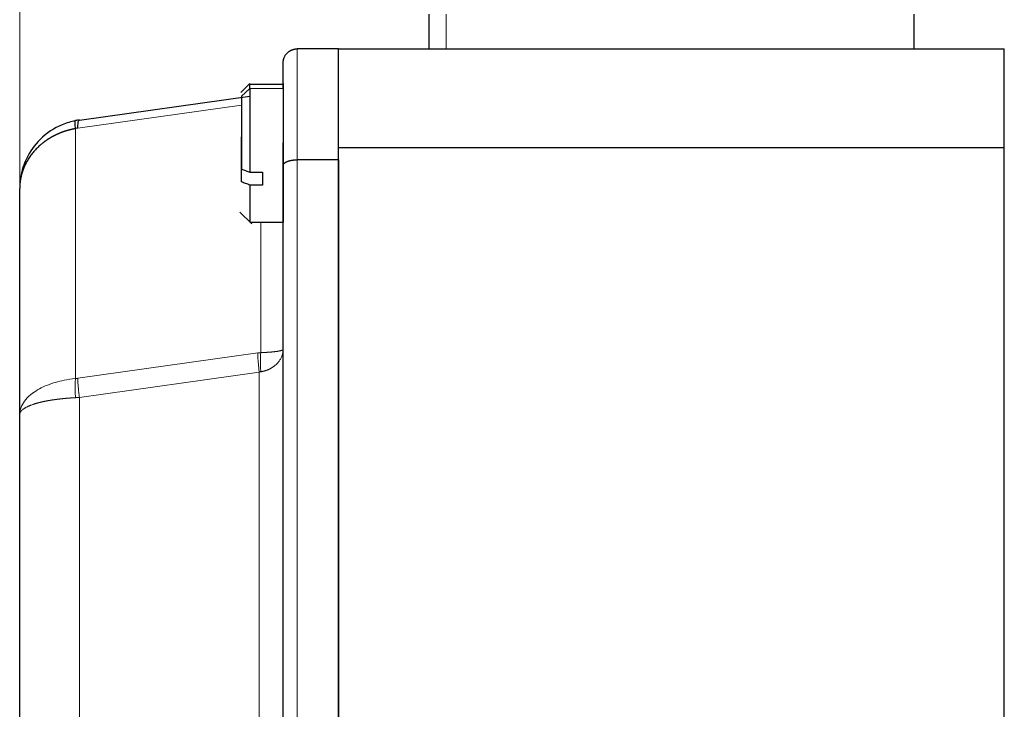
# Model space of a CAD drawing. Header units: inches. Extents: x 0 to 20790, y -12 to 14700.
# Tile 319 of 441: x 8994 to 9065, y 11783 to 11833. Entities that reach past the tile are written whole.
import ezdxf

# ---------------------------------------------------------------- set-up
doc = ezdxf.new("R2010")
doc.units = ezdxf.units.IN
doc.layers.add('1', color=7, linetype='Continuous', true_color=0xffffff)
doc.layers.add('254', color=7, linetype='Continuous', true_color=0xffffff)
doc.styles.add('latin_extended', font='simplex.shx')
doc.dimstyles.get("Standard").update_dxf_attribs({"dimtxt": 0.18, "dimasz": 0.18, "dimexe": 0.18, "dimexo": 0.0625, "dimgap": 0.09, "dimtad": 0, "dimtih": 1, "dimtoh": 1, "dimdec": 4, "dimzin": 0, "dimdsep": 46, "dimtxsty": 'Standard', "dimcen": 0.09, "dimadec": 0, "dimazin": 0, "dimtfac": 1, "dimtdec": 4, "dimtofl": 0, "dimtmove": 0, "dimatfit": 3, "dimfxl": 1, "dimtolj": 1, "dimtzin": 0, "dimarcsym": 0})

# ---------------------------------------------------------------- blocks, each defined once
blk = doc.blocks.new('_U0')
at = {"layer": '254', "color": 3, "linetype": 'Continuous', "lineweight": 13, "transparency": 16777216}
for p, q in [((8993.798, 11800.442), (8993.798, 13273.442)), ((11436.85, 10385.834), (11436.85, 13273.442)), ((9116.298, 13238.442), (11314.35, 13238.442))]:
    blk.add_line(p, q, dxfattribs=at)
at = {"layer": '254', "color": 3, "transparency": 16777216}
for points in [[(9116.298, 13258.858), (9116.298, 13218.025), (8993.798, 13238.442)], [(11314.35, 13218.025), (11314.35, 13258.858), (11436.85, 13238.442)]]:
    blk.add_solid(points, dxfattribs=at)
at = {"layer": 'Defpoints', "color": 0, "transparency": 16777216}
for p in [(11436.85, 13238.442), (8993.798, 11765.442), (11436.85, 10350.834)]:
    blk.add_point(p, dxfattribs=at)
at = {"layer": '254', "color": 2, "lineweight": 13, "transparency": 16777216, "insert": (9999.491, 13422.192), "char_height": 122.5, "attachment_point": 1, "style": 'latin_extended'}
blk.add_mtext('\\A1;2443', dxfattribs=at)

msp = doc.modelspace()

# ---------------------------------------------------------------- linework, layer by layer
at = {"layer": '1', "color": 2, "linetype": 'Continuous', "lineweight": 25}
for p, q in [((9023.298, 11832.942), (9023.298, 11830.442)), ((9058.298, 11830.442), (9058.298, 11832.942)), ((9016.798, 11830.442), (9013.798, 11830.442)), ((9016.798, 11823.342), (9016.798, 11830.442)), ((9064.798, 11823.342), (9064.798, 11830.442)), ((9012.798, 11827.58), (9012.798, 11829.442)), ((9010.4, 11827.944), (9009.748, 11827.292)), ((9010.398, 11827.58), (9010.398, 11827.942)), ((9010.398, 11827.58), (9010.398, 11821.549)), ((8998.102, 11825.314), (9010.398, 11827.042)), ((8997.99, 11824.721), (8997.823, 11824.692)), ((9009.798, 11820.846), (9009.798, 11824.109)), ((9012.798, 11822.027), (9012.798, 11823.676)), ((9016.798, 11707.542), (9016.798, 11823.342)), ((9016.798, 11823.342), (9064.798, 11823.342)), ((9064.798, 11707.542), (9064.798, 11823.342)), ((9016.798, 11822.442), (9013.798, 11822.442)), ((9016.798, 11822.442), (9016.798, 11708.442)), ((9010.398, 11821.549), (9011.298, 11821.549)), ((9012.798, 11708.856), (9012.798, 11822.027)), ((8993.798, 11804.068), (8993.798, 11820.363)), ((9011.298, 11820.621), (9010.398, 11820.621)), ((9010.398, 11820.621), (9010.398, 11817.942)), ((9009.67, 11818.669), (9010.526, 11817.814)), ((9010.398, 11817.942), (9012.798, 11817.942)), ((9010.965, 11808.516), (9011.188, 11808.541)), ((8997.823, 11806.674), (8997.99, 11806.693)), ((8993.798, 11726.815), (8993.798, 11804.068))]:
    msp.add_line(p, q, dxfattribs=at)
at = {"layer": '1', "color": 110, "linetype": 'Continuous', "lineweight": 13}
for p, q in [((9024.562, 11832.942), (9024.562, 11830.442)), ((9013.798, 11830.442), (9013.798, 11822.442)), ((9009.798, 11827.024), (9010.398, 11827.58)), ((9012.798, 11827.58), (9010.398, 11827.58)), ((9009.798, 11826.38), (8997.99, 11824.721)), ((8997.823, 11824.692), (8997.823, 11806.674)), ((9013.798, 11822.442), (9013.798, 11708.442)), ((9011.188, 11817.942), (9011.188, 11808.541)), ((8997.99, 11806.693), (9010.965, 11808.516)), ((9011.076, 11807.129), (8998.102, 11805.306)), ((9011.076, 11807.129), (9011.076, 11723.754)), ((8998.102, 11805.306), (8998.102, 11725.577))]:
    msp.add_line(p, q, dxfattribs=at)
at = {"layer": '1', "color": 2, "linetype": 'Continuous', "lineweight": 25}
for points, degree, knots in [([(9012.798, 11829.442), (9012.798, 11829.447), (9012.798, 11829.456), (9012.798, 11829.471), (9012.799, 11829.485), (9012.799, 11829.499), (9012.8, 11829.513), (9012.801, 11829.527), (9012.803, 11829.541), (9012.804, 11829.554), (9012.806, 11829.567), (9012.807, 11829.58), (9012.809, 11829.592), (9012.811, 11829.605), (9012.813, 11829.617), (9012.815, 11829.628), (9012.818, 11829.64), (9012.82, 11829.651), (9012.822, 11829.663), (9012.825, 11829.673), (9012.828, 11829.684), (9012.83, 11829.694), (9012.833, 11829.705), (9012.836, 11829.714), (9012.838, 11829.724), (9012.841, 11829.734), (9012.844, 11829.743), (9012.847, 11829.752), (9012.85, 11829.76), (9012.853, 11829.769), (9012.856, 11829.777), (9012.859, 11829.785), (9012.862, 11829.793), (9012.864, 11829.801), (9012.867, 11829.808), (9012.87, 11829.815), (9012.883, 11829.846), (9012.907, 11829.899), (9012.947, 11829.97), (9012.991, 11830.034), (9013.038, 11830.093), (9013.079, 11830.137), (9013.112, 11830.17), (9013.138, 11830.193), (9013.164, 11830.216), (9013.191, 11830.237), (9013.219, 11830.257), (9013.248, 11830.277), (9013.277, 11830.295), (9013.306, 11830.313), (9013.336, 11830.329), (9013.367, 11830.344), (9013.398, 11830.358), (9013.429, 11830.371), (9013.46, 11830.383), (9013.491, 11830.394), (9013.523, 11830.403), (9013.554, 11830.412), (9013.585, 11830.419), (9013.617, 11830.425), (9013.648, 11830.43), (9013.678, 11830.435), (9013.709, 11830.438), (9013.739, 11830.44), (9013.768, 11830.441), (9013.788, 11830.442), (9013.798, 11830.442)], 3, [0, 0, 0, 0, 0.009799, 0.019458, 0.028977, 0.038354, 0.04759, 0.056682, 0.065632, 0.074438, 0.083101, 0.091619, 0.099992, 0.10822, 0.116304, 0.124242, 0.132035, 0.139682, 0.147184, 0.154541, 0.161752, 0.168818, 0.175739, 0.182516, 0.189147, 0.195634, 0.201977, 0.208176, 0.214231, 0.220143, 0.225912, 0.231539, 0.237023, 0.242364, 0.247565, 0.252624, 0.257543, 0.312984, 0.365978, 0.416471, 0.464443, 0.509902, 0.531874, 0.553807, 0.57569, 0.597511, 0.619255, 0.640907, 0.662455, 0.683883, 0.705177, 0.726322, 0.747307, 0.768116, 0.788736, 0.809156, 0.829363, 0.849345, 0.869093, 0.888595, 0.907843, 0.926828, 0.945543, 0.96398, 0.982134, 1, 1, 1, 1]), ([(9012.798, 11827.873), (9012.798, 11827.932), (9012.798, 11827.947), (9012.798, 11827.58)], 2, [0, 0, 0, 0.275264, 1, 1, 1]), ([(8997.823, 11825.267), (8997.497, 11825.202), (8996.561, 11824.917), (8995.25, 11824.044), (8994.266, 11822.66), (8993.862, 11821.394), (8993.798, 11820.649), (8993.798, 11820.363)], 3, [0, 0, 0, 0, 0.144913, 0.425275, 0.675, 0.875, 1, 1, 1, 1]), ([(8997.99, 11824.721), (8997.99, 11824.802), (8997.994, 11824.951), (8998.009, 11825.097), (8998.03, 11825.209), (8998.058, 11825.288), (8998.086, 11825.312), (8998.102, 11825.314)], 3, [0, 0, 0, 0, 0.222222, 0.444444, 0.555556, 0.777778, 1, 1, 1, 1]), ([(8997.823, 11824.692), (8997.812, 11824.69), (8997.79, 11824.686), (8997.758, 11824.68), (8997.725, 11824.674), (8997.692, 11824.668), (8997.659, 11824.661), (8997.627, 11824.654), (8997.594, 11824.647), (8997.561, 11824.64), (8997.528, 11824.632), (8997.494, 11824.624), (8997.461, 11824.616), (8997.428, 11824.608), (8997.395, 11824.599), (8997.362, 11824.591), (8997.328, 11824.582), (8997.295, 11824.573), (8997.262, 11824.563), (8997.228, 11824.553), (8997.195, 11824.544), (8997.161, 11824.533), (8997.128, 11824.523), (8997.095, 11824.512), (8997.061, 11824.502), (8997.028, 11824.49), (8996.994, 11824.479), (8996.961, 11824.468), (8996.927, 11824.456), (8996.894, 11824.444), (8996.861, 11824.431), (8996.827, 11824.419), (8996.794, 11824.406), (8996.76, 11824.393), (8996.727, 11824.38), (8996.694, 11824.366), (8996.661, 11824.353), (8996.628, 11824.339), (8996.594, 11824.324), (8996.561, 11824.31), (8996.528, 11824.295), (8996.495, 11824.28), (8996.462, 11824.265), (8996.43, 11824.25), (8996.397, 11824.234), (8996.364, 11824.218), (8996.331, 11824.202), (8996.299, 11824.186), (8996.266, 11824.169), (8996.234, 11824.152), (8996.202, 11824.135), (8996.17, 11824.117), (8996.138, 11824.1), (8996.106, 11824.082), (8996.074, 11824.064), (8996.042, 11824.046), (8996.01, 11824.027), (8995.979, 11824.008), (8995.947, 11823.989), (8995.916, 11823.97), (8995.885, 11823.95), (8995.854, 11823.931), (8995.823, 11823.911), (8995.792, 11823.891), (8995.762, 11823.87), (8995.731, 11823.849), (8995.701, 11823.829), (8995.671, 11823.807), (8995.641, 11823.786), (8995.611, 11823.765), (8995.582, 11823.743), (8995.552, 11823.721), (8995.523, 11823.699), (8995.494, 11823.676), (8995.465, 11823.654), (8995.436, 11823.631), (8995.366, 11823.574), (8995.26, 11823.484), (8995.122, 11823.357), (8994.994, 11823.229), (8994.874, 11823.1), (8994.762, 11822.969), (8994.656, 11822.836), (8994.557, 11822.701), (8994.464, 11822.565), (8994.377, 11822.426), (8994.297, 11822.287), (8994.242, 11822.183), (8994.209, 11822.116), (8994.194, 11822.085), (8994.179, 11822.053), (8994.164, 11822.021), (8994.149, 11821.988), (8994.134, 11821.954), (8994.119, 11821.919), (8994.104, 11821.884), (8994.09, 11821.848), (8994.075, 11821.812), (8994.06, 11821.774), (8994.046, 11821.736), (8994.032, 11821.697), (8994.018, 11821.658), (8994.004, 11821.617), (8993.99, 11821.576), (8993.977, 11821.534), (8993.964, 11821.491), (8993.951, 11821.448), (8993.939, 11821.404), (8993.927, 11821.359), (8993.915, 11821.313), (8993.904, 11821.267), (8993.893, 11821.22), (8993.882, 11821.172), (8993.872, 11821.123), (8993.863, 11821.073), (8993.854, 11821.023), (8993.846, 11820.972), (8993.838, 11820.92), (8993.831, 11820.868), (8993.824, 11820.814), (8993.818, 11820.76), (8993.813, 11820.706), (8993.808, 11820.65), (8993.805, 11820.594), (8993.802, 11820.537), (8993.799, 11820.48), (8993.798, 11820.421), (8993.798, 11820.382), (8993.798, 11820.363)], 3, [0, 0, 0, 0, 0.004758, 0.009533, 0.014325, 0.019135, 0.023962, 0.028806, 0.033667, 0.038544, 0.043438, 0.048349, 0.053276, 0.058219, 0.063179, 0.068154, 0.073146, 0.078153, 0.083175, 0.088213, 0.093266, 0.098334, 0.103418, 0.108516, 0.113628, 0.118755, 0.123897, 0.129053, 0.134222, 0.139406, 0.144603, 0.149813, 0.155037, 0.160274, 0.165524, 0.170787, 0.176063, 0.18135, 0.18665, 0.191962, 0.197286, 0.202622, 0.207969, 0.213327, 0.218697, 0.224077, 0.229468, 0.234869, 0.240281, 0.245703, 0.251134, 0.256576, 0.262026, 0.267486, 0.272955, 0.278433, 0.283919, 0.289414, 0.294917, 0.300428, 0.305947, 0.311473, 0.317007, 0.322547, 0.328095, 0.333649, 0.33921, 0.344777, 0.35035, 0.355928, 0.361512, 0.367102, 0.372696, 0.378296, 0.3839, 0.389509, 0.395121, 0.425018, 0.453976, 0.482007, 0.509226, 0.536226, 0.56308, 0.589754, 0.616219, 0.642445, 0.668401, 0.69406, 0.699541, 0.705129, 0.710825, 0.71663, 0.722543, 0.728565, 0.734697, 0.740939, 0.74729, 0.753753, 0.760326, 0.767011, 0.773807, 0.780715, 0.787735, 0.794867, 0.802112, 0.80947, 0.816941, 0.824525, 0.832222, 0.840034, 0.847958, 0.855996, 0.864149, 0.872414, 0.880794, 0.889287, 0.897894, 0.906614, 0.915447, 0.924394, 0.933453, 0.942626, 0.95191, 0.961306, 0.970813, 0.980432, 0.990161, 1, 1, 1, 1]), ([(9012.798, 11822.027), (9012.798, 11822.029), (9012.798, 11822.033), (9012.798, 11822.04), (9012.799, 11822.046), (9012.799, 11822.051), (9012.8, 11822.057), (9012.801, 11822.063), (9012.803, 11822.069), (9012.804, 11822.074), (9012.806, 11822.079), (9012.807, 11822.085), (9012.809, 11822.09), (9012.811, 11822.095), (9012.813, 11822.1), (9012.815, 11822.105), (9012.818, 11822.11), (9012.82, 11822.114), (9012.822, 11822.119), (9012.825, 11822.124), (9012.828, 11822.128), (9012.83, 11822.132), (9012.833, 11822.136), (9012.836, 11822.141), (9012.838, 11822.145), (9012.841, 11822.148), (9012.844, 11822.152), (9012.847, 11822.156), (9012.85, 11822.16), (9012.853, 11822.163), (9012.856, 11822.166), (9012.859, 11822.17), (9012.862, 11822.173), (9012.864, 11822.176), (9012.867, 11822.179), (9012.87, 11822.182), (9012.883, 11822.195), (9012.907, 11822.217), (9012.947, 11822.246), (9012.991, 11822.273), (9013.038, 11822.297), (9013.079, 11822.315), (9013.112, 11822.329), (9013.138, 11822.339), (9013.164, 11822.348), (9013.191, 11822.357), (9013.219, 11822.366), (9013.248, 11822.374), (9013.277, 11822.382), (9013.306, 11822.389), (9013.336, 11822.396), (9013.367, 11822.402), (9013.398, 11822.408), (9013.429, 11822.413), (9013.46, 11822.418), (9013.491, 11822.423), (9013.523, 11822.427), (9013.554, 11822.43), (9013.585, 11822.433), (9013.617, 11822.435), (9013.648, 11822.437), (9013.678, 11822.439), (9013.709, 11822.44), (9013.739, 11822.441), (9013.768, 11822.442), (9013.788, 11822.442), (9013.798, 11822.442)], 3, [0, 0, 0, 0, 0.009799, 0.019458, 0.028977, 0.038354, 0.04759, 0.056682, 0.065632, 0.074438, 0.083101, 0.091619, 0.099992, 0.10822, 0.116304, 0.124242, 0.132035, 0.139682, 0.147184, 0.154541, 0.161752, 0.168818, 0.175739, 0.182516, 0.189147, 0.195634, 0.201977, 0.208176, 0.214231, 0.220143, 0.225912, 0.231539, 0.237022, 0.242364, 0.247565, 0.252624, 0.257543, 0.312984, 0.365978, 0.416471, 0.464443, 0.509902, 0.531874, 0.553807, 0.57569, 0.597511, 0.619255, 0.640907, 0.662455, 0.683883, 0.705177, 0.726322, 0.747307, 0.768116, 0.788736, 0.809156, 0.829363, 0.849345, 0.869093, 0.888595, 0.907843, 0.926828, 0.945543, 0.96398, 0.982134, 1, 1, 1, 1]), ([(9009.798, 11821.774), (9009.895, 11821.738), (9010.095, 11821.662), (9010.295, 11821.587), (9010.398, 11821.549)], 3, [0, 0, 0, 0, 0.484397, 1, 1, 1, 1]), ([(9010.398, 11820.621), (9010.295, 11820.66), (9010.095, 11820.735), (9009.895, 11820.81), (9009.798, 11820.846)], 3, [0, 0, 0, 0, 0.515603, 1, 1, 1, 1])]:
    msp.add_open_spline(points, degree=degree, knots=knots, dxfattribs=at)
for points, degree in [([(9016.798, 11830.442), (9064.798, 11830.442)], 1), ([(9012.798, 11827.876), (9010.398, 11827.876)], 1), ([(9012.798, 11827.58), (9012.798, 11827.214), (9012.798, 11825.801), (9012.798, 11823.998), (9012.798, 11821.98), (9012.798, 11821.068)], 2), ([(8997.823, 11824.692), (8997.81, 11824.811), (8997.791, 11825.018), (8997.791, 11825.216), (8997.81, 11825.264), (8997.823, 11825.267)], 3), ([(8998.102, 11825.314), (8998.009, 11825.301), (8997.916, 11825.285), (8997.823, 11825.267)], 3), ([(9011.298, 11821.549), (9011.298, 11821.388), (9011.298, 11821.23), (9011.298, 11821.076)], 3), ([(9011.298, 11821.076), (9011.298, 11820.921), (9011.298, 11820.769), (9011.298, 11820.621)], 3), ([(9012.798, 11821.068), (9012.798, 11820.158), (9012.798, 11818.72), (9012.798, 11817.961), (9012.798, 11817.945), (9012.798, 11818.303)], 2), ([(9011.188, 11807.154), (9011.151, 11807.148), (9011.113, 11807.14), (9011.076, 11807.129)], 3)]:
    msp.add_open_spline(points, degree=degree, dxfattribs=at)
msp.add_rational_spline([(9009.798, 11827.024), (9009.798, 11825.559), (9009.798, 11821.774)], [1, 0.730173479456, 0.957499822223], degree=2, dxfattribs=at)
at = {"layer": '1', "color": 110, "linetype": 'Continuous', "lineweight": 13}
for points, knots in [([(9012.798, 11808.779), (9012.798, 11808.773), (9012.798, 11808.761), (9012.797, 11808.742), (9012.797, 11808.724), (9012.796, 11808.706), (9012.795, 11808.688), (9012.793, 11808.67), (9012.792, 11808.653), (9012.79, 11808.636), (9012.788, 11808.619), (9012.786, 11808.602), (9012.784, 11808.586), (9012.782, 11808.57), (9012.779, 11808.554), (9012.776, 11808.539), (9012.774, 11808.523), (9012.771, 11808.508), (9012.768, 11808.494), (9012.765, 11808.479), (9012.761, 11808.465), (9012.758, 11808.451), (9012.754, 11808.437), (9012.751, 11808.423), (9012.747, 11808.41), (9012.744, 11808.397), (9012.74, 11808.385), (9012.736, 11808.372), (9012.732, 11808.36), (9012.729, 11808.348), (9012.725, 11808.336), (9012.721, 11808.325), (9012.717, 11808.313), (9012.713, 11808.303), (9012.709, 11808.292), (9012.705, 11808.281), (9012.688, 11808.237), (9012.655, 11808.161), (9012.599, 11808.057), (9012.538, 11807.961), (9012.473, 11807.872), (9012.415, 11807.803), (9012.365, 11807.75), (9012.325, 11807.709), (9012.281, 11807.666), (9012.23, 11807.622), (9012.172, 11807.575), (9012.107, 11807.526), (9012.037, 11807.478), (9011.966, 11807.434), (9011.906, 11807.4), (9011.858, 11807.375), (9011.823, 11807.357), (9011.787, 11807.339), (9011.75, 11807.323), (9011.714, 11807.307), (9011.677, 11807.291), (9011.64, 11807.277), (9011.603, 11807.263), (9011.565, 11807.25), (9011.528, 11807.237), (9011.49, 11807.225), (9011.452, 11807.214), (9011.414, 11807.203), (9011.376, 11807.193), (9011.339, 11807.184), (9011.301, 11807.176), (9011.263, 11807.168), (9011.225, 11807.161), (9011.2, 11807.156), (9011.188, 11807.154)], [0, 0, 0, 0, 0.00915, 0.018181, 0.027093, 0.035885, 0.044558, 0.053112, 0.061545, 0.069858, 0.078052, 0.086125, 0.094077, 0.10191, 0.109622, 0.117214, 0.124685, 0.132037, 0.139268, 0.146378, 0.153369, 0.160239, 0.166989, 0.17362, 0.18013, 0.186521, 0.192792, 0.198944, 0.204976, 0.210889, 0.216684, 0.222359, 0.227916, 0.233354, 0.238674, 0.243876, 0.248959, 0.305151, 0.358436, 0.408807, 0.456272, 0.500858, 0.522778, 0.546093, 0.570834, 0.597372, 0.625811, 0.658563, 0.690311, 0.721017, 0.750645, 0.764827, 0.778896, 0.792853, 0.806695, 0.820422, 0.834032, 0.847525, 0.860899, 0.874153, 0.887287, 0.9003, 0.913192, 0.925961, 0.938608, 0.951132, 0.963533, 0.975811, 0.987967, 1, 1, 1, 1]), ([(9011.188, 11808.541), (9011.194, 11808.541), (9011.207, 11808.542), (9011.226, 11808.542), (9011.246, 11808.543), (9011.265, 11808.543), (9011.284, 11808.544), (9011.304, 11808.544), (9011.324, 11808.545), (9011.343, 11808.546), (9011.363, 11808.546), (9011.383, 11808.547), (9011.402, 11808.547), (9011.422, 11808.548), (9011.442, 11808.549), (9011.462, 11808.55), (9011.482, 11808.55), (9011.502, 11808.551), (9011.521, 11808.552), (9011.541, 11808.553), (9011.561, 11808.554), (9011.581, 11808.555), (9011.601, 11808.556), (9011.621, 11808.557), (9011.641, 11808.558), (9011.66, 11808.559), (9011.68, 11808.56), (9011.7, 11808.562), (9011.719, 11808.563), (9011.739, 11808.564), (9011.759, 11808.565), (9011.778, 11808.567), (9011.798, 11808.568), (9011.817, 11808.57), (9011.836, 11808.571), (9011.856, 11808.573), (9011.875, 11808.574), (9011.894, 11808.576), (9011.913, 11808.577), (9011.931, 11808.579), (9011.95, 11808.581), (9011.969, 11808.582), (9011.987, 11808.584), (9012.006, 11808.586), (9012.024, 11808.588), (9012.042, 11808.59), (9012.06, 11808.591), (9012.078, 11808.593), (9012.096, 11808.595), (9012.113, 11808.597), (9012.131, 11808.599), (9012.148, 11808.601), (9012.165, 11808.603), (9012.182, 11808.605), (9012.198, 11808.607), (9012.215, 11808.609), (9012.231, 11808.611), (9012.248, 11808.613), (9012.263, 11808.615), (9012.279, 11808.617), (9012.295, 11808.619), (9012.31, 11808.621), (9012.325, 11808.623), (9012.34, 11808.625), (9012.355, 11808.627), (9012.37, 11808.629), (9012.384, 11808.631), (9012.403, 11808.634), (9012.426, 11808.638), (9012.453, 11808.643), (9012.479, 11808.647), (9012.505, 11808.652), (9012.53, 11808.658), (9012.554, 11808.663), (9012.578, 11808.668), (9012.601, 11808.674), (9012.623, 11808.68), (9012.644, 11808.686), (9012.664, 11808.692), (9012.683, 11808.698), (9012.697, 11808.703), (9012.709, 11808.708), (9012.717, 11808.711), (9012.725, 11808.714), (9012.733, 11808.718), (9012.741, 11808.722), (9012.749, 11808.725), (9012.756, 11808.729), (9012.763, 11808.734), (9012.769, 11808.738), (9012.775, 11808.743), (9012.781, 11808.747), (9012.786, 11808.752), (9012.79, 11808.757), (9012.793, 11808.763), (9012.796, 11808.768), (9012.797, 11808.774), (9012.798, 11808.777), (9012.798, 11808.779)], [0, 0, 0, 0, 0.006154, 0.012353, 0.018596, 0.024885, 0.031218, 0.037597, 0.04402, 0.050488, 0.057002, 0.06356, 0.070164, 0.076812, 0.083506, 0.090244, 0.097027, 0.103854, 0.110726, 0.117643, 0.124603, 0.131608, 0.138656, 0.145748, 0.152884, 0.160063, 0.167285, 0.17455, 0.181857, 0.189207, 0.196599, 0.204033, 0.211508, 0.219025, 0.226583, 0.234181, 0.24182, 0.249499, 0.257217, 0.264976, 0.272773, 0.280609, 0.288484, 0.296397, 0.304347, 0.312336, 0.320361, 0.328423, 0.336522, 0.344657, 0.352828, 0.361034, 0.369275, 0.377551, 0.385862, 0.394207, 0.402586, 0.410998, 0.419443, 0.427921, 0.436432, 0.444974, 0.453549, 0.462156, 0.470811, 0.479554, 0.488387, 0.49731, 0.514327, 0.531739, 0.549547, 0.567753, 0.586358, 0.605364, 0.62477, 0.644578, 0.664786, 0.685395, 0.706404, 0.727811, 0.749616, 0.760395, 0.771663, 0.783419, 0.795666, 0.808406, 0.82164, 0.835368, 0.849593, 0.864314, 0.879534, 0.895251, 0.911466, 0.928179, 0.94539, 0.963098, 0.981302, 1, 1, 1, 1]), ([(9010.965, 11808.516), (9010.965, 11808.354), (9010.978, 11808.021), (9011.025, 11807.528), (9011.06, 11807.243), (9011.076, 11807.129)], [0, 0, 0, 0, 0.444444, 0.777778, 1, 1, 1, 1]), ([(9011.188, 11808.541), (9011.165, 11808.331), (9011.149, 11807.95), (9011.167, 11807.446), (9011.182, 11807.227), (9011.188, 11807.154)], [0, 0, 0, 0, 0.571429, 0.857143, 1, 1, 1, 1]), ([(8997.823, 11806.674), (8997.542, 11806.645), (8996.824, 11806.534), (8995.707, 11806.206), (8994.567, 11805.583), (8993.918, 11804.821), (8993.798, 11804.276), (8993.798, 11804.068)], [0, 0, 0, 0, 0.125, 0.325, 0.552099, 0.829835, 1, 1, 1, 1]), ([(8998.102, 11805.306), (8998.084, 11805.434), (8998.06, 11805.626), (8998.035, 11805.875), (8998.019, 11806.056), (8998.006, 11806.231), (8997.994, 11806.451), (8997.99, 11806.602), (8997.99, 11806.693)], [0, 0, 0, 0, 0.25, 0.375, 0.5, 0.625, 0.75, 1, 1, 1, 1]), ([(8997.823, 11805.287), (8997.811, 11805.287), (8997.788, 11805.286), (8997.753, 11805.284), (8997.718, 11805.282), (8997.683, 11805.28), (8997.648, 11805.278), (8997.612, 11805.276), (8997.577, 11805.273), (8997.541, 11805.271), (8997.506, 11805.269), (8997.47, 11805.266), (8997.434, 11805.264), (8997.398, 11805.261), (8997.363, 11805.258), (8997.327, 11805.256), (8997.291, 11805.253), (8997.255, 11805.25), (8997.219, 11805.247), (8997.183, 11805.244), (8997.146, 11805.241), (8997.11, 11805.237), (8997.074, 11805.234), (8997.038, 11805.231), (8997.002, 11805.227), (8996.966, 11805.224), (8996.929, 11805.22), (8996.893, 11805.216), (8996.857, 11805.212), (8996.821, 11805.209), (8996.785, 11805.205), (8996.748, 11805.201), (8996.712, 11805.197), (8996.676, 11805.192), (8996.64, 11805.188), (8996.604, 11805.184), (8996.568, 11805.179), (8996.532, 11805.175), (8996.496, 11805.17), (8996.461, 11805.166), (8996.425, 11805.161), (8996.389, 11805.156), (8996.354, 11805.151), (8996.318, 11805.146), (8996.283, 11805.141), (8996.247, 11805.136), (8996.212, 11805.131), (8996.177, 11805.126), (8996.142, 11805.12), (8996.107, 11805.115), (8996.073, 11805.109), (8996.038, 11805.104), (8996.003, 11805.098), (8995.969, 11805.093), (8995.935, 11805.087), (8995.901, 11805.081), (8995.867, 11805.075), (8995.833, 11805.069), (8995.799, 11805.063), (8995.766, 11805.056), (8995.733, 11805.05), (8995.7, 11805.044), (8995.667, 11805.037), (8995.634, 11805.031), (8995.601, 11805.024), (8995.569, 11805.018), (8995.537, 11805.011), (8995.505, 11805.004), (8995.473, 11804.997), (8995.442, 11804.99), (8995.41, 11804.983), (8995.379, 11804.976), (8995.348, 11804.969), (8995.318, 11804.962), (8995.287, 11804.954), (8995.257, 11804.947), (8995.227, 11804.939), (8995.198, 11804.932), (8995.168, 11804.924), (8995.139, 11804.916), (8995.11, 11804.908), (8995.082, 11804.9), (8995.053, 11804.892), (8995.025, 11804.884), (8994.997, 11804.876), (8994.969, 11804.868), (8994.927, 11804.855), (8994.872, 11804.838), (8994.803, 11804.816), (8994.736, 11804.793), (8994.669, 11804.769), (8994.604, 11804.745), (8994.539, 11804.72), (8994.477, 11804.694), (8994.416, 11804.667), (8994.357, 11804.639), (8994.299, 11804.611), (8994.244, 11804.582), (8994.192, 11804.552), (8994.141, 11804.521), (8994.105, 11804.498), (8994.082, 11804.481), (8994.069, 11804.472), (8994.056, 11804.463), (8994.044, 11804.453), (8994.031, 11804.444), (8994.019, 11804.434), (8994.006, 11804.423), (8993.994, 11804.413), (8993.981, 11804.402), (8993.969, 11804.391), (8993.957, 11804.38), (8993.946, 11804.368), (8993.934, 11804.356), (8993.923, 11804.344), (8993.912, 11804.332), (8993.901, 11804.319), (8993.891, 11804.307), (8993.881, 11804.294), (8993.871, 11804.28), (8993.862, 11804.267), (8993.853, 11804.253), (8993.845, 11804.239), (8993.838, 11804.225), (8993.83, 11804.21), (8993.824, 11804.196), (8993.818, 11804.181), (8993.813, 11804.165), (8993.808, 11804.15), (8993.805, 11804.134), (8993.802, 11804.118), (8993.799, 11804.102), (8993.798, 11804.085), (8993.798, 11804.074), (8993.798, 11804.068)], [0, 0, 0, 0, 0.005099, 0.01022, 0.015364, 0.020531, 0.02572, 0.030931, 0.036164, 0.041418, 0.046695, 0.051993, 0.057312, 0.062653, 0.068014, 0.073396, 0.078799, 0.084222, 0.089665, 0.095129, 0.100612, 0.106114, 0.111636, 0.117177, 0.122737, 0.128316, 0.133914, 0.139529, 0.145163, 0.150814, 0.156483, 0.162169, 0.167872, 0.173592, 0.179329, 0.185082, 0.190851, 0.196636, 0.202436, 0.208252, 0.214083, 0.219928, 0.225788, 0.231662, 0.23755, 0.243452, 0.249367, 0.255295, 0.261236, 0.267189, 0.273154, 0.279132, 0.285121, 0.291121, 0.297133, 0.303155, 0.309188, 0.31523, 0.321283, 0.327345, 0.333416, 0.339497, 0.345585, 0.351682, 0.357788, 0.3639, 0.37002, 0.376148, 0.382282, 0.388422, 0.394568, 0.400721, 0.406878, 0.413041, 0.419209, 0.425381, 0.431558, 0.437738, 0.443922, 0.45011, 0.4563, 0.462493, 0.468689, 0.474886, 0.481105, 0.487368, 0.493676, 0.509748, 0.526111, 0.542763, 0.559708, 0.576944, 0.594474, 0.612297, 0.630412, 0.64882, 0.667519, 0.686508, 0.705785, 0.725347, 0.745193, 0.750708, 0.756357, 0.762141, 0.768062, 0.774118, 0.780311, 0.786641, 0.793109, 0.799714, 0.806456, 0.813338, 0.820357, 0.827516, 0.834814, 0.842251, 0.849828, 0.857544, 0.865401, 0.873397, 0.881533, 0.88981, 0.898226, 0.906782, 0.915479, 0.924315, 0.93329, 0.942405, 0.951659, 0.961052, 0.970583, 0.980251, 0.990057, 1, 1, 1, 1]), ([(8998.102, 11805.306), (8998.092, 11805.305), (8998.071, 11805.303), (8998.04, 11805.301), (8998.009, 11805.299), (8997.978, 11805.296), (8997.947, 11805.294), (8997.916, 11805.292), (8997.885, 11805.291), (8997.854, 11805.289), (8997.833, 11805.288), (8997.823, 11805.287)], [0, 0, 0, 0, 0.111307, 0.222566, 0.333777, 0.444939, 0.556052, 0.667115, 0.778128, 0.889089, 1, 1, 1, 1])]:
    msp.add_open_spline(points, degree=3, knots=knots, dxfattribs=at)
msp.add_open_spline([(8997.823, 11805.287), (8997.81, 11805.458), (8997.791, 11805.799), (8997.791, 11806.277), (8997.81, 11806.552), (8997.823, 11806.674)], degree=3, dxfattribs=at)

# ---------------------------------------------------------------- dimensions: what is measured, and where the dimension line sits
at = {"layer": '254', "color": 2, "linetype": 'Continuous', "lineweight": 13}
dim = msp.add_linear_dim(base=(11436.85, 13238.442), p1=(8993.798, 11765.442), p2=(11436.85, 10350.834), dimstyle='Standard', override={"dimscale": 35, "dimtxt": 3.5, "dimasz": 3.5, "dimexe": 1, "dimexo": 1, "dimgap": 1.75, "dimtad": 1, "dimtih": 1, "dimtoh": 0, "dimdec": 0, "dimlfac": 1, "dimzin": 8, "dimdsep": 46, "dimlunit": 2, "dimtxsty": 'latin_extended', "dimsah": 1, "dimse1": 0, "dimse2": 0, "dimsd1": 0, "dimsd2": 0, "dimclrd": 3, "dimclre": 3, "dimclrt": 2, "dimtol": 0, "dimtm": -0.1, "dimtfac": 0.714286, "dimtdec": 3, "dimtofl": 1, "dimtmove": 0, "dimtzin": 8, "dimlwd": 13, "dimlwe": 13}, dxfattribs=at)
dim.commit()
dim.dimension.update_dxf_attribs({"geometry": '_U0', "text_midpoint": (10215.324, 13238.442), "dimtype": 160})

doc.saveas('drawing.dxf')
